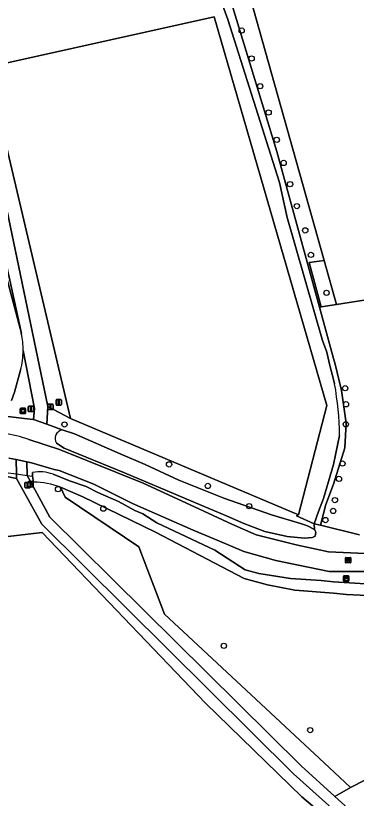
# Model space of a CAD drawing. Extents: x 164494 to 166241, y 382475 to 384495.
# Drawn here: x 164941 to 165004.2, y 383419.5 to 383564.6 of the extents above; entities that cross this region are included whole.
import ezdxf

# ---------------------------------------------------------------- set-up
doc = ezdxf.new("R2010")
doc.units = 0
for name, color, linetype in [('IMGEO_Afsluitpaal', 7, 'Continuous'), ('IMGEO_Boom', 7, 'Continuous'), ('IMGEO_Bouwland', 7, 'Continuous'), ('IMGEO_Duiker', 7, 'Continuous'), ('IMGEO_Erf', 7, 'Continuous'), ('IMGEO_Grasland_agrarisch', 7, 'Continuous'), ('IMGEO_Grasland_overig', 7, 'Continuous'), ('IMGEO_Groenvoorziening', 7, 'Continuous'), ('IMGEO_Hek', 7, 'Continuous'), ('IMGEO_Informatiebord', 7, 'Continuous'), ('IMGEO_Kast', 7, 'Continuous'), ('IMGEO_Loofbos', 7, 'Continuous'), ('IMGEO_Rijbaan_lokaal_halfverhard', 7, 'Continuous'), ('IMGEO_Rioolput', 7, 'Continuous'), ('IMGEO_Waterloop', 7, 'Continuous')]:
    doc.layers.add(name, color=color, linetype=linetype)

msp = doc.modelspace()

# ---------------------------------------------------------------- linework, layer by layer
at = {"layer": 'IMGEO_Afsluitpaal'}
for p, q in [((164948.53, 383492.5), (164948.53, 383493.3)), ((164948.53, 383493.3), (164948.53, 383492.5)), ((164948.63, 383493.4), (164949.42, 383493.4)), ((164949.42, 383493.4), (164948.63, 383493.4)), ((164949.52, 383493.3), (164949.52, 383492.5)), ((164949.52, 383492.5), (164949.52, 383493.3)), ((164943.37, 383491.29), (164943.37, 383492.09)), ((164943.37, 383492.09), (164943.37, 383491.29)), ((164943.47, 383492.19), (164944.26, 383492.19)), ((164944.26, 383492.19), (164943.47, 383492.19)), ((164944.36, 383492.09), (164944.36, 383491.29)), ((164944.36, 383491.29), (164944.36, 383492.09)), ((164947, 383491.67), (164947, 383492.47)), ((164947, 383492.47), (164947, 383491.67)), ((164947.1, 383492.57), (164947.89, 383492.57)), ((164947.89, 383492.57), (164947.1, 383492.57)), ((164947.89, 383491.57), (164947.1, 383491.57)), ((164947.1, 383491.57), (164947.89, 383491.57)), ((164947.99, 383492.47), (164947.99, 383491.67)), ((164947.99, 383491.67), (164947.99, 383492.47)), ((164949.42, 383492.4), (164948.63, 383492.4)), ((164948.63, 383492.4), (164949.42, 383492.4)), ((164944.26, 383491.19), (164943.47, 383491.19)), ((164943.47, 383491.19), (164944.26, 383491.19)), ((164942.75, 383477.17), (164942.75, 383477.96)), ((164942.75, 383477.96), (164942.75, 383477.17)), ((164942.85, 383478.06), (164943.64, 383478.06)), ((164943.64, 383478.06), (164942.85, 383478.06)), ((164943.64, 383477.07), (164942.85, 383477.07)), ((164942.85, 383477.07), (164943.64, 383477.07)), ((164943.31, 383477.31), (164943.31, 383478.1)), ((164943.31, 383478.1), (164943.31, 383477.31)), ((164943.41, 383478.2), (164944.2, 383478.2)), ((164944.2, 383478.2), (164943.41, 383478.2)), ((164944.2, 383477.21), (164943.41, 383477.21)), ((164943.41, 383477.21), (164944.2, 383477.21)), ((164943.74, 383477.96), (164943.74, 383477.17)), ((164943.74, 383477.17), (164943.74, 383477.96)), ((164944.3, 383478.1), (164944.3, 383477.31)), ((164944.3, 383477.31), (164944.3, 383478.1))]:
    msp.add_line(p, q, dxfattribs=at)
for points in [[(164948.95, 383493.28), (164949.1, 383493.28), (164949.1, 383492.53), (164948.95, 383492.53), (164948.95, 383493.28)], [(164943.79, 383492.07), (164943.94, 383492.07), (164943.94, 383491.32), (164943.79, 383491.32), (164943.79, 383492.07)], [(164947.42, 383492.44), (164947.57, 383492.44), (164947.57, 383491.69), (164947.42, 383491.69), (164947.42, 383492.44)], [(164943.17, 383477.94), (164943.32, 383477.94), (164943.32, 383477.19), (164943.17, 383477.19), (164943.17, 383477.94)], [(164943.73, 383478.08), (164943.88, 383478.08), (164943.88, 383477.33), (164943.73, 383477.33), (164943.73, 383478.08)]]:
    msp.add_lwpolyline(points, dxfattribs=at)
for centre, start, end in [((164948.63, 383493.3), 90, 180), ((164948.63, 383493.3), 90, 180), ((164949.42, 383493.3), 0, 90), ((164949.42, 383493.3), 360, 90), ((164943.47, 383492.09), 90, 180), ((164943.47, 383492.09), 90, 180), ((164944.26, 383492.09), 0, 90), ((164944.26, 383492.09), 360, 90), ((164947.1, 383492.47), 90, 180), ((164947.1, 383492.47), 90, 180), ((164947.1, 383491.67), 180, 270), ((164947.1, 383491.67), 180, 270), ((164947.89, 383492.47), 0, 90), ((164947.89, 383492.47), 360, 90), ((164947.89, 383491.67), 270, 0), ((164947.89, 383491.67), 270, 0), ((164948.63, 383492.5), 180, 270), ((164948.63, 383492.5), 180, 270), ((164949.42, 383492.5), 270, 0), ((164949.42, 383492.5), 270, 0), ((164943.47, 383491.29), 180, 270), ((164943.47, 383491.29), 180, 270), ((164944.26, 383491.29), 270, 0), ((164944.26, 383491.29), 270, 0), ((164942.85, 383477.96), 90, 180), ((164942.85, 383477.96), 90, 180), ((164942.85, 383477.17), 180, 270), ((164942.85, 383477.17), 180, 270), ((164943.41, 383478.1), 90, 180), ((164943.41, 383478.1), 90, 180), ((164943.41, 383477.31), 180, 270), ((164943.41, 383477.31), 180, 270), ((164943.64, 383477.96), 0, 90), ((164943.64, 383477.96), 360, 90), ((164943.64, 383477.17), 270, 0), ((164943.64, 383477.17), 270, 0), ((164944.2, 383478.1), 0, 90), ((164944.2, 383478.1), 360, 90), ((164944.2, 383477.31), 270, 0), ((164944.2, 383477.31), 270, 0)]:
    msp.add_arc(centre, 0.1, start, end, dxfattribs=at)
at = {"layer": 'IMGEO_Boom'}
for centre in [(164982.97, 383561.85), (164984.81, 383556.67), (164986.39, 383551.54), (164987.96, 383546.65), (164989.47, 383541.58), (164990.76, 383537.3), (164991.95, 383533.36), (164993.21, 383529.29), (164994.77, 383524.79), (164995.82, 383520.25), (164998.71, 383513.21), (165002.18, 383495.52), (165002.32, 383492.54), (164950.1, 383488.8), (165002.28, 383488.84), (164969.5, 383481.4), (165001.67, 383481.55), (165001.02, 383478.71), (164948.9, 383476.8), (164976.7, 383477.4), (164984.37, 383473.65), (165000.27, 383474.77), (164957.3, 383473.2), (164999.94, 383472.76), (164998.5, 383471.07), (164979.67, 383447.75), (164995.68, 383432.12)]:
    msp.add_circle(centre, 0.489, dxfattribs=at)
at = {"layer": 'IMGEO_Bouwland'}
msp.add_lwpolyline([(165060.09, 383385.82), (165046.93, 383390.45), (165039.93, 383393.37), (165039.14, 383393.4), (165024.55, 383396.41), (165016.21, 383401.12), (164994.14, 383419.76), (164976.25, 383437.14), (164945.94, 383468.75), (164939.06, 383467.99)], dxfattribs=at)
at = {"layer": 'IMGEO_Duiker'}
msp.add_lwpolyline([(164939.13, 383479.91), (164941.18, 383479.62), (164943.19, 383479.35), (164944.18, 383479.21)], dxfattribs=at)
at = {"layer": 'IMGEO_Erf'}
msp.add_lwpolyline([(165036.43, 383516.65), (165000.55, 383511.04), (164997.74, 383510.6), (164997.4, 383510.55), (165000, 383501.06), (165000.29, 383500), (165001.51, 383495.11), (165002.38, 383489.05), (165002.11, 383484.47), (165000, 383477.73), (164998.57, 383473.94), (164997.61, 383470.12), (165004.81, 383468.34)], dxfattribs=at)
at = {"layer": 'IMGEO_Grasland_agrarisch'}
for points in [[(164974.35, 383611.81), (164970.6, 383612.41), (164967.11, 383612.96), (164967.11, 383612.24), (164968.48, 383607.36), (164969.03, 383604.62), (164971.54, 383597.29), (164973.11, 383592.03), (164977, 383579.1), (164981.06, 383566.91), (164989.48, 383539.45), (164997.4, 383510.55), (164997.74, 383510.6), (164995.51, 383518.81), (164998.25, 383519.23), (164984.55, 383568.05), (164971.06, 383610.94), (164996.14, 383606.9), (165015.42, 383605.02), (164999.61, 383607.84), (164987.41, 383609.77), (164980.94, 383610.91)], [(165015.42, 383605.02), (164996.14, 383606.9), (164971.06, 383610.94), (164984.55, 383568.05), (164998.25, 383519.23), (165000.55, 383511.04), (165036.43, 383516.65), (165037.14, 383516.76), (165035.14, 383525.13), (165030.59, 383544.75), (165021.01, 383586.79), (165023.61, 383587.29), (165022.62, 383592.14), (165019.44, 383591.92)], [(165000.55, 383511.04), (164998.25, 383519.23), (164995.51, 383518.81), (164997.74, 383510.6)]]:
    msp.add_lwpolyline(points, close=True, dxfattribs=at)
at = {"layer": 'IMGEO_Grasland_overig'}
for points in [[(165000.21, 383496.32), (165000, 383497.12), (164999.27, 383500), (164998.74, 383502.2), (164997.99, 383504.36), (164991.42, 383527.2), (164989.97, 383533.7), (164980.39, 383563.89), (164978.96, 383567.87), (164977.61, 383572.29), (164976.18, 383577.96), (164971.75, 383591.57), (164967.77, 383605.22)], [(164920.15, 383584.49), (164925.92, 383565.28), (164931.61, 383544.38), (164938.51, 383519.14), (164942.09, 383505.68), (164932.48, 383549.41), (164917.23, 383599.02), (164917.71, 383599.17), (164919.08, 383599.62), (164919.56, 383599.76), (164933.53, 383554.47), (164935.81, 383555.05), (164977.85, 383564.41), (164998.77, 383492.32), (164993.52, 383472.03), (164993.13, 383471.88), (164996.41, 383470.35), (164997.24, 383472.65), (164998.13, 383475.1), (165000, 383481.4), (165001.14, 383486.78)], [(164919.56, 383599.76), (164919.08, 383599.62), (164917.71, 383599.17), (164917.23, 383599.02), (164932.48, 383549.41), (164942.09, 383505.68)], [(164942.43, 383502.5), (164944.52, 383491.74), (164944.35, 383489.72), (164946.79, 383488.86), (164947, 383492.11), (164934.9, 383550.04), (164933.53, 383554.47), (164919.56, 383599.76)], [(164939.07, 383479.23), (164941.21, 383478.78), (164941.18, 383479.62), (164941.1, 383482.28), (164939.75, 383482.54)], [(165015.73, 383405.91), (165000.27, 383419.83), (164993.99, 383425.49), (164947.4, 383471.6), (164943.78, 383478.23), (164943.19, 383479.31), (164943.19, 383479.35), (164943.11, 383481.88), (164941.1, 383482.28), (164941.18, 383479.62), (164941.21, 383478.78), (164945.89, 383470.28), (164992.61, 383424.04), (165014.57, 383404.26)], [(165099.43, 383315.01), (165092.2, 383334.92), (165086.24, 383357.13), (165076.79, 383375.88), (165072.75, 383381.96), (165062.55, 383397.3), (165051.51, 383396.47), (165026.95, 383397.57), (165014.57, 383404.26), (164992.61, 383424.04), (164945.89, 383470.28), (164941.21, 383478.78), (164939.07, 383479.23)], [(164939.06, 383467.99), (164945.94, 383468.75), (164976.25, 383437.14), (164994.14, 383419.76), (165016.21, 383401.12), (165024.55, 383396.41), (165039.14, 383393.4), (165039.93, 383393.37), (165059.66, 383392.64), (165063.09, 383390.37), (165077.78, 383368.2), (165082.25, 383356.24), (165083.12, 383346.05), (165094.17, 383312.88)]]:
    msp.add_lwpolyline(points, dxfattribs=at)
for centre, radius, start, end in [((164928.15, 383502.56), 14.28, 359.7502, 12.6219), ((164941.32, 383485.82), 59.82, 0.9172, 10.1091)]:
    msp.add_arc(centre, radius, start, end, dxfattribs=at)
at = {"layer": 'IMGEO_Groenvoorziening'}
for points in [[(164998.77, 383492.32), (164977.85, 383564.41), (164935.81, 383555.05), (164951.18, 383489.92), (164993.52, 383472.03)], [(164935.81, 383555.05), (164933.53, 383554.47), (164934.9, 383550.04), (164947, 383492.11), (164951.18, 383489.92)], [(164951.18, 383489.92), (164947, 383492.11), (164946.79, 383488.86), (164949.69, 383487.78), (164951.93, 383487.09), (164960.43, 383483.36), (164965.08, 383481.39), (164971.32, 383478.46), (164979.63, 383475.13), (164988.48, 383472.05), (164993.86, 383470.44), (164995.2, 383470.01), (164996.45, 383469.32), (164996.41, 383470.35), (164993.13, 383471.88), (164993.52, 383472.03)], [(165062.17, 383406.13), (165060.47, 383406.61), (165056.45, 383408.37), (165056.93, 383414.89), (165055.01, 383422.47), (165049.65, 383435.79), (165044.47, 383438.38), (165038.77, 383439.4), (165031.86, 383438.02), (165023.36, 383436.48), (165016.58, 383428.32), (165003.15, 383421.48), (165000.27, 383419.83), (165015.73, 383405.91), (165027.5, 383399.55), (165051.48, 383398.48), (165062.17, 383399.28)]]:
    msp.add_lwpolyline(points, close=True, dxfattribs=at)
for points in [[(164937.38, 383490.53), (164944.3, 383489.73), (164944.35, 383489.72), (164944.52, 383491.74), (164942.43, 383502.5)], [(164941.95, 383498.89), (164940.81, 383494.81), (164940.25, 383493.27)], [(164949.69, 383487.78), (164946.79, 383488.86), (164944.35, 383489.72), (164944.3, 383489.73), (164937.38, 383490.53), (164932.07, 383488.92), (164921.51, 383486.57), (164916.62, 383485.25), (164907.95, 383482), (164904.77, 383480.49), (164879.53, 383470.63), (164869.25, 383466.84), (164852.63, 383462.83), (164843.61, 383461.44), (164843.12, 383461.58), (164842.52, 383461.76), (164839.07, 383465.79), (164838.55, 383466.95), (164835.29, 383473.59), (164828.16, 383491.01), (164829.88, 383491.71)], [(164943.46, 383486.01), (164949.15, 383484.16), (164964.67, 383477.92), (164974.24, 383473.55), (164981.12, 383470.33), (164985.67, 383468.36), (164993.09, 383466.49), (164999.08, 383465.15), (165005.87, 383464.88)], [(165004.81, 383468.34), (164997.61, 383470.12), (164996.41, 383470.35), (164996.45, 383469.32), (164996.74, 383468.85), (164996.6, 383468.11), (164996.12, 383467.85), (164994.63, 383467.73), (164991.39, 383468.01), (164987.27, 383468.96), (164983.36, 383470.42), (164980.25, 383471.8), (164975.57, 383473.76), (164969.14, 383476.48), (164961.24, 383479.81), (164950.04, 383484.41), (164948.6, 383485.35)], [(165044.4, 383460.07), (165036.17, 383460.15), (165027.71, 383460.49), (165018.06, 383460.88), (165005.71, 383461.54), (164999.22, 383461.52), (164989.29, 383463.57), (164983.35, 383465.27), (164978.43, 383467.33), (164973.99, 383469.17), (164962.71, 383474.17), (164955.54, 383477.75), (164949.08, 383480.26), (164948.15, 383480.42), (164943.99, 383481.71), (164943.11, 383481.88), (164943.19, 383479.35), (164943.19, 383479.31), (164943.78, 383478.23), (164944.36, 383478.11), (164944.18, 383479.21), (164944.15, 383479.91)], [(164947.97, 383479.58), (164951, 383478.34), (164954.09, 383477.29), (164956.31, 383476.16), (164960.11, 383474.51), (164963.14, 383472.83), (164964.64, 383472.2), (164967.24, 383470.56), (164978, 383465.5), (164983.64, 383461.86), (164986.15, 383461.15), (164992.05, 383460.23), (164997.72, 383459.89), (165000, 383459.62), (165011.88, 383458.85)], [(164944.36, 383478.11), (164943.78, 383478.23)], [(164943.78, 383478.23), (164947.4, 383471.6), (164993.99, 383425.49), (165000.27, 383419.83)], [(164950.24, 383475.3), (164949.38, 383477.15)], [(164977.49, 383445.37), (164968.65, 383453.6), (164963.86, 383466.08), (164950.24, 383475.3)], [(164999.17, 383425.19), (164977.49, 383445.37)], [(165003.15, 383421.48), (164999.17, 383425.19)], [(165000.27, 383419.83), (165003.15, 383421.48)]]:
    msp.add_lwpolyline(points, dxfattribs=at)
for centre, radius, start, end in [((164928.17, 383502.55), 14.26, 345.1055, 359.7655), ((164936.02, 383464.85), 22.44, 70.6303, 95.0162), ((164949.97, 383486.19), 1.61, 100.0505, 211.6273), ((164945.46, 383472.86), 7.17, 69.489, 100.4743), ((164944.12, 383463.31), 14.8, 69.1763, 89.0738)]:
    msp.add_arc(centre, radius, start, end, dxfattribs=at)
at = {"layer": 'IMGEO_Hek'}
msp.add_lwpolyline([(164993.52, 383472.03), (164951.18, 383489.92), (164935.81, 383555.05), (164977.85, 383564.41), (164998.77, 383492.32), (164993.52, 383472.03)], dxfattribs=at)
at = {"layer": 'IMGEO_Informatiebord'}
for p, q in [((164941.88, 383490.92), (164941.88, 383491.72)), ((164941.88, 383491.72), (164941.88, 383490.92)), ((164941.98, 383491.82), (164942.77, 383491.82)), ((164942.77, 383491.82), (164941.98, 383491.82)), ((164942.87, 383491.72), (164942.87, 383490.92)), ((164942.87, 383490.92), (164942.87, 383491.72)), ((164942.77, 383490.82), (164941.98, 383490.82)), ((164941.98, 383490.82), (164942.77, 383490.82))]:
    msp.add_line(p, q, dxfattribs=at)
for points in [[(164941.98, 383491.55), (164942.77, 383491.55), (164942.77, 383491.09), (164941.98, 383491.09), (164941.98, 383491.55)], [(164942.05, 383491.49), (164942.05, 383491.15), (164942.71, 383491.15), (164942.71, 383491.49), (164942.05, 383491.49)]]:
    msp.add_lwpolyline(points, dxfattribs=at)
for centre, start, end in [((164941.98, 383491.72), 90, 180), ((164941.98, 383491.72), 90, 180), ((164942.77, 383491.72), 0, 90), ((164942.77, 383491.72), 360, 90), ((164941.98, 383490.92), 180, 270), ((164941.98, 383490.92), 180, 270), ((164942.77, 383490.92), 270, 0), ((164942.77, 383490.92), 270, 0)]:
    msp.add_arc(centre, 0.1, start, end, dxfattribs=at)
at = {"layer": 'IMGEO_Kast'}
for p, q in [((165001.86, 383459.78), (165001.86, 383460.62)), ((165001.86, 383460.62), (165001.86, 383459.78)), ((165001.94, 383460.71), (165002.78, 383460.71)), ((165002.78, 383460.71), (165001.94, 383460.71)), ((165002.79, 383459.71), (165001.95, 383459.71)), ((165001.95, 383459.71), (165002.79, 383459.71)), ((165002.86, 383460.63), (165002.86, 383459.79)), ((165002.86, 383459.79), (165002.86, 383460.63))]:
    msp.add_line(p, q, dxfattribs=at)
for points in [[(165002.06, 383460.5), (165002.66, 383460.5), (165002.66, 383460.41), (165002.06, 383460.41), (165002.06, 383460.5)], [(165002.06, 383460.32), (165002.66, 383460.32), (165002.66, 383459.84), (165002.06, 383459.84), (165002.06, 383460.32)]]:
    msp.add_lwpolyline(points, dxfattribs=at)
msp.add_circle((165002.14, 383460.17), 0.0377, dxfattribs=at)
for centre, start, end in [((165001.94, 383460.63), 92.4484, 184.2845), ((165001.94, 383460.63), 92.4484, 184.2845), ((165001.94, 383459.79), 182.4484, 274.2845), ((165001.94, 383459.79), 182.4484, 274.2845), ((165002.78, 383460.63), 2.4484, 94.2845), ((165002.78, 383460.63), 2.4484, 94.2845), ((165002.78, 383459.79), 272.4484, 4.2845), ((165002.78, 383459.79), 272.4484, 4.2845)]:
    msp.add_arc(centre, 0.0779, start, end, dxfattribs=at)
at = {"layer": 'IMGEO_Loofbos'}
msp.add_lwpolyline([(165003.15, 383421.48), (165016.58, 383428.32), (165023.36, 383436.48), (165038.85, 383455.14), (165040.11, 383456.72), (165036.98, 383456.91), (165032.77, 383457), (165027.71, 383456.84), (165021.43, 383456.65), (165012.53, 383456.77), (165002.42, 383457.27), (165000, 383457.52), (164992.84, 383458.07), (164987.73, 383459.04), (164983.41, 383460.24), (164966.99, 383468.8), (164953.47, 383475.35), (164949.38, 383477.15), (164950.24, 383475.3), (164963.86, 383466.08), (164968.65, 383453.6), (164977.49, 383445.37), (164999.17, 383425.19)], close=True, dxfattribs=at)
at = {"layer": 'IMGEO_Rijbaan_lokaal_halfverhard'}
for points in [[(164964.67, 383477.92), (164949.15, 383484.16), (164943.46, 383486.01)], [(164939.75, 383482.54), (164941.1, 383482.28), (164943.11, 383481.88), (164943.99, 383481.71), (164948.15, 383480.42), (164949.08, 383480.26), (164955.54, 383477.75), (164962.71, 383474.17), (164973.99, 383469.17), (164978.43, 383467.33), (164983.35, 383465.27), (164989.29, 383463.57), (164999.22, 383461.52), (165005.71, 383461.54)], [(165145.08, 383448.93), (165139.72, 383448.73), (165128.16, 383448.91), (165123.03, 383449.22), (165121.19, 383449.33), (165113.65, 383450.05), (165099.43, 383452.82), (165091.53, 383454.54), (165080.96, 383457.71), (165075.55, 383459.14), (165064.98, 383461.64), (165057.62, 383462.78), (165049.61, 383463.36), (165033.24, 383463.93), (165027.85, 383463.63), (165016.06, 383464.08), (165005.87, 383464.88), (164999.08, 383465.15), (164993.09, 383466.49), (164985.67, 383468.36), (164981.12, 383470.33), (164974.24, 383473.55), (164964.67, 383477.92)]]:
    msp.add_lwpolyline(points, dxfattribs=at)
msp.add_arc((164936.02, 383464.85), 22.44, 70.6303, 95.0162, dxfattribs=at)
at = {"layer": 'IMGEO_Rioolput'}
for p, q in [((165002.22, 383463.2), (165002.22, 383464.05)), ((165002.29, 383464.13), (165003.15, 383464.13)), ((165002.71, 383463.91), (165002.73, 383463.91)), ((165003.22, 383464.05), (165003.22, 383463.2)), ((165003.15, 383463.13), (165002.29, 383463.13)), ((165002.48, 383463.62), (165002.48, 383463.63)), ((165002.52, 383463.67), (165002.92, 383463.67)), ((165002.92, 383463.58), (165002.52, 383463.58)), ((165002.73, 383463.35), (165002.71, 383463.35)), ((165002.96, 383463.63), (165002.96, 383463.62))]:
    msp.add_line(p, q, dxfattribs=at)
for points in [[(165002.22, 383463.2), (165002.22, 383464.05)], [(165002.29, 383464.13), (165003.15, 383464.13)], [(165003.22, 383464.05), (165003.22, 383463.2)], [(165003.15, 383463.13), (165002.29, 383463.13)]]:
    msp.add_lwpolyline(points, dxfattribs=at)
for centre, radius, start, end in [((165002.3, 383464.05), 0.0765, 91.552, 178.448), ((165002.3, 383464.05), 0.0765, 91.552, 178.448), ((165003.14, 383464.05), 0.0765, 1.552, 88.448), ((165003.14, 383464.05), 0.0765, 1.552, 88.448), ((165002.3, 383463.2), 0.0765, 181.552, 268.448), ((165002.3, 383463.2), 0.0765, 181.552, 268.448), ((165002.52, 383463.63), 0.0403, 85.8775, 175.7526), ((165002.52, 383463.62), 0.0366, 178.938, 274.7102), ((165002.92, 383463.63), 0.0386, 1.7309, 96.639), ((165002.92, 383463.63), 0.043, 264.8664, 352.4533), ((165003.14, 383463.2), 0.0765, 271.552, 358.448), ((165003.14, 383463.2), 0.0765, 271.552, 358.448)]:
    msp.add_arc(centre, radius, start, end, dxfattribs=at)
for centre, major_axis, ratio, start_param, end_param in [((165002.71, 383463.63), (-0.387, 0.002), 0.722429, 4.712389, 7.853982), ((165002.73, 383463.63), (-0.39, 0.002), 0.717154, 1.570796, 4.712389)]:
    msp.add_ellipse(centre, major_axis=major_axis, ratio=ratio, start_param=start_param, end_param=end_param, dxfattribs=at)
at = {"layer": 'IMGEO_Waterloop'}
for points in [[(164973.11, 383592.03), (164971.75, 383591.57), (164976.18, 383577.96), (164977.61, 383572.29), (164978.96, 383567.87), (164980.39, 383563.89), (164989.97, 383533.7), (164991.42, 383527.2), (164997.99, 383504.36), (164998.74, 383502.2), (164999.27, 383500), (165000, 383497.12), (165000.21, 383496.32)], [(165001.14, 383486.78), (165000, 383481.4), (164998.13, 383475.1), (164997.24, 383472.65), (164996.41, 383470.35), (164997.61, 383470.12), (164998.57, 383473.94), (165000, 383477.73), (165002.11, 383484.47), (165002.38, 383489.05), (165001.51, 383495.11), (165000.29, 383500), (165000, 383501.06), (164997.4, 383510.55), (164989.48, 383539.45), (164981.06, 383566.91), (164977, 383579.1), (164973.11, 383592.03)], [(164942.09, 383505.68), (164938.51, 383519.14), (164931.61, 383544.38), (164925.92, 383565.28), (164920.15, 383584.49)], [(164940.25, 383493.27), (164940.81, 383494.81), (164941.95, 383498.89)], [(164960.43, 383483.36), (164951.93, 383487.09), (164949.69, 383487.78)], [(164948.6, 383485.35), (164950.04, 383484.41), (164961.24, 383479.81), (164969.14, 383476.48), (164975.57, 383473.76), (164980.25, 383471.8), (164983.36, 383470.42), (164987.27, 383468.96), (164991.39, 383468.01), (164994.63, 383467.73), (164996.12, 383467.85), (164996.6, 383468.11), (164996.74, 383468.85), (164996.45, 383469.32), (164995.2, 383470.01), (164993.86, 383470.44), (164988.48, 383472.05), (164979.63, 383475.13), (164971.32, 383478.46), (164965.08, 383481.39), (164960.43, 383483.36)], [(164944.15, 383479.91), (164944.18, 383479.21), (164944.36, 383478.11)], [(165011.88, 383458.85), (165000, 383459.62), (164997.72, 383459.89), (164992.05, 383460.23), (164986.15, 383461.15), (164983.64, 383461.86), (164978, 383465.5), (164967.24, 383470.56), (164964.64, 383472.2), (164963.14, 383472.83), (164960.11, 383474.51), (164956.31, 383476.16), (164954.09, 383477.29), (164951, 383478.34), (164947.97, 383479.58)], [(164949.38, 383477.15), (164953.47, 383475.35), (164966.99, 383468.8), (164983.41, 383460.24), (164987.73, 383459.04), (164992.84, 383458.07), (165000, 383457.52), (165002.42, 383457.27), (165012.53, 383456.77)]]:
    msp.add_lwpolyline(points, dxfattribs=at)
for centre, radius, start, end in [((164928.15, 383502.56), 14.28, 359.7502, 12.6219), ((164928.17, 383502.55), 14.26, 345.1055, 359.7655), ((164941.32, 383485.82), 59.82, 0.9172, 10.1091), ((164949.97, 383486.19), 1.61, 100.0505, 211.6273), ((164945.46, 383472.86), 7.17, 69.489, 100.4743), ((164944.12, 383463.31), 14.8, 69.1763, 89.0738)]:
    msp.add_arc(centre, radius, start, end, dxfattribs=at)

doc.saveas('drawing.dxf')
